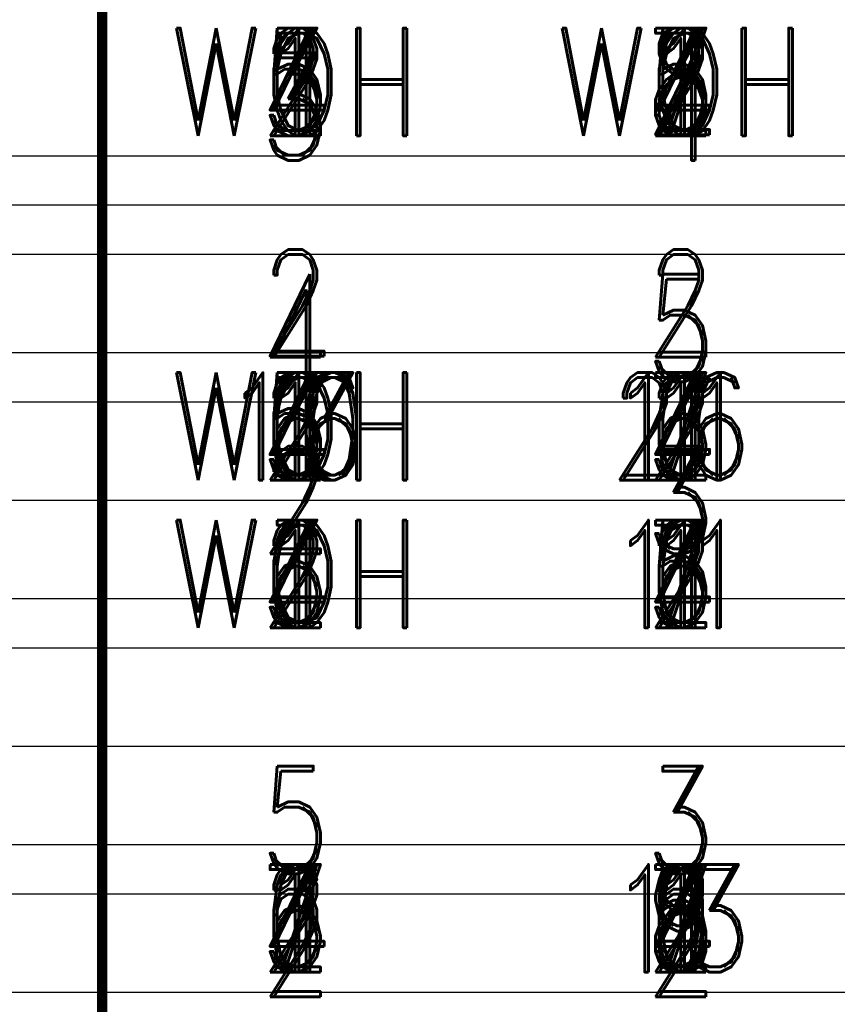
# Model space of a CAD drawing. Extents: x -2 to 113, y -136 to 16.
# Tile 359 of 541: x 65.12 to 73.43, y -75.76 to -65.76. Entities that reach past the tile are written whole.
import ezdxf
from ezdxf.enums import TextEntityAlignment as Align

# ---------------------------------------------------------------- set-up
doc = ezdxf.new("R2010")
doc.units = 0
doc.header["$MEASUREMENT"] = 0
doc.linetypes.add('SOLID', pattern=[0])
doc.layers.get('0').update_dxf_attribs({"linetype": 'SOLID'})
for name, color, linetype in [('1', 7, 'SOLID'), ('10', 7, 'SOLID'), ('11', 7, 'SOLID'), ('12', 7, 'SOLID'), ('13', 7, 'SOLID'), ('14', 7, 'SOLID'), ('15', 7, 'SOLID'), ('16', 7, 'SOLID'), ('17', 7, 'SOLID'), ('18', 7, 'SOLID'), ('19', 7, 'SOLID'), ('2', 7, 'SOLID'), ('20', 7, 'SOLID'), ('21', 7, 'SOLID'), ('22', 7, 'SOLID'), ('23', 7, 'SOLID'), ('24', 7, 'SOLID'), ('25', 7, 'SOLID'), ('26', 7, 'SOLID'), ('27', 7, 'SOLID'), ('28', 7, 'SOLID'), ('29', 7, 'SOLID'), ('3', 7, 'SOLID'), ('30', 7, 'SOLID'), ('31', 7, 'SOLID'), ('32', 7, 'SOLID'), ('33', 7, 'SOLID'), ('34', 7, 'SOLID'), ('35', 7, 'SOLID'), ('36', 7, 'SOLID'), ('37', 7, 'SOLID'), ('38', 7, 'SOLID'), ('39', 7, 'SOLID'), ('4', 7, 'SOLID'), ('40', 7, 'SOLID'), ('41', 7, 'SOLID'), ('42', 7, 'SOLID'), ('43', 7, 'SOLID'), ('44', 7, 'SOLID'), ('45', 7, 'SOLID'), ('46', 7, 'SOLID'), ('47', 7, 'SOLID'), ('48', 7, 'SOLID'), ('49', 7, 'SOLID'), ('5', 7, 'SOLID'), ('50', 7, 'SOLID'), ('51', 7, 'SOLID'), ('52', 7, 'SOLID'), ('53', 7, 'SOLID'), ('54', 7, 'SOLID'), ('55', 7, 'SOLID'), ('56', 7, 'SOLID'), ('57', 7, 'SOLID'), ('58', 7, 'SOLID'), ('59', 7, 'SOLID'), ('6', 7, 'SOLID'), ('60', 7, 'SOLID'), ('61', 7, 'SOLID'), ('62', 7, 'SOLID'), ('63', 7, 'SOLID'), ('64', 7, 'SOLID'), ('65', 7, 'SOLID'), ('66', 7, 'SOLID'), ('67', 7, 'SOLID'), ('68', 7, 'SOLID'), ('7', 7, 'SOLID'), ('8', 7, 'SOLID'), ('9', 7, 'SOLID')]:
    doc.layers.add(name, color=color, linetype=linetype)
doc.styles.add('ROMAND', font='romand', dxfattribs={"height": 1})

msp = doc.modelspace()

# ---------------------------------------------------------------- linework, layer by layer
at = {"color": 7, "linetype": 'SOLID', "const_width": 0.103}
msp.add_lwpolyline([(65.959, -13.139), (65.959, -125.639)], dxfattribs=at)
at = {"color": 7, "linetype": 'SOLID'}
for points in [[(60.077, -67.139), (82.135, -67.139)], [(60.077, -70.639), (82.135, -70.639)], [(60.077, -72.139), (82.135, -72.139)], [(60.077, -75.639), (82.135, -75.639)]]:
    msp.add_lwpolyline(points, dxfattribs=at)
at = {"layer": '1', "color": 7, "linetype": 'SOLID', "const_width": 0.103}
msp.add_lwpolyline([(65.959, -13.139), (65.959, -125.639)], dxfattribs=at)
at = {"layer": '1', "color": 7, "linetype": 'SOLID'}
for points in [[(60.077, -67.139), (82.135, -67.139)], [(60.077, -70.639), (82.135, -70.639)], [(60.077, -72.139), (82.135, -72.139)], [(60.077, -74.139), (82.135, -74.139)], [(60.077, -75.639), (82.135, -75.639)]]:
    msp.add_lwpolyline(points, dxfattribs=at)
at = {"layer": '10', "color": 7, "linetype": 'SOLID', "const_width": 0.103}
msp.add_lwpolyline([(65.959, -13.139), (65.959, -125.639)], dxfattribs=at)
at = {"layer": '10', "color": 7, "linetype": 'SOLID'}
for points in [[(60.077, -67.139), (82.135, -67.139)], [(60.077, -70.639), (82.135, -70.639)], [(60.077, -72.139), (82.135, -72.139)], [(60.077, -75.639), (82.135, -75.639)]]:
    msp.add_lwpolyline(points, dxfattribs=at)
at = {"layer": '11', "color": 7, "linetype": 'SOLID', "const_width": 0.103}
msp.add_lwpolyline([(65.959, -13.139), (65.959, -125.639)], dxfattribs=at)
at = {"layer": '12', "color": 7, "linetype": 'SOLID', "const_width": 0.103}
msp.add_lwpolyline([(65.959, -13.139), (65.959, -125.639)], dxfattribs=at)
at = {"layer": '12', "color": 7, "linetype": 'SOLID'}
for points in [[(60.077, -69.139), (82.135, -69.139)], [(60.077, -70.639), (82.135, -70.639)], [(60.077, -74.139), (82.135, -74.139)], [(60.077, -75.639), (82.135, -75.639)]]:
    msp.add_lwpolyline(points, dxfattribs=at)
at = {"layer": '13', "color": 7, "linetype": 'SOLID', "const_width": 0.103}
msp.add_lwpolyline([(65.959, -13.139), (65.959, -125.639)], dxfattribs=at)
at = {"layer": '14', "color": 7, "linetype": 'SOLID', "const_width": 0.103}
msp.add_lwpolyline([(65.959, -13.139), (65.959, -125.639)], dxfattribs=at)
at = {"layer": '14', "color": 7, "linetype": 'SOLID'}
for points in [[(60.077, -69.139), (82.135, -69.139)], [(60.077, -70.639), (82.135, -70.639)], [(60.077, -74.139), (82.135, -74.139)], [(60.077, -75.639), (82.135, -75.639)]]:
    msp.add_lwpolyline(points, dxfattribs=at)
at = {"layer": '15', "color": 7, "linetype": 'SOLID', "const_width": 0.103}
msp.add_lwpolyline([(65.959, -13.139), (65.959, -125.639)], dxfattribs=at)
at = {"layer": '16', "color": 7, "linetype": 'SOLID', "const_width": 0.103}
msp.add_lwpolyline([(65.959, -13.139), (65.959, -125.639)], dxfattribs=at)
at = {"layer": '16', "color": 7, "linetype": 'SOLID'}
for points in [[(60.077, -67.639), (82.135, -67.639)], [(60.077, -67.639), (82.135, -67.639)], [(60.077, -69.639), (82.135, -69.639)], [(60.077, -69.639), (82.135, -69.639)], [(60.077, -71.639), (82.135, -71.639)], [(60.077, -74.139), (82.135, -74.139)]]:
    msp.add_lwpolyline(points, dxfattribs=at)
at = {"layer": '17', "color": 7, "linetype": 'SOLID', "const_width": 0.103}
msp.add_lwpolyline([(65.959, -13.139), (65.959, -125.639)], dxfattribs=at)
at = {"layer": '18', "color": 7, "linetype": 'SOLID', "const_width": 0.103}
msp.add_lwpolyline([(65.959, -13.139), (65.959, -125.639)], dxfattribs=at)
at = {"layer": '18', "color": 7, "linetype": 'SOLID'}
for points in [[(60.077, -67.139), (82.135, -67.139)], [(60.077, -70.639), (82.135, -70.639)], [(60.077, -72.139), (82.135, -72.139)], [(60.077, -75.639), (82.135, -75.639)]]:
    msp.add_lwpolyline(points, dxfattribs=at)
at = {"layer": '19', "color": 7, "linetype": 'SOLID', "const_width": 0.103}
msp.add_lwpolyline([(65.959, -13.139), (65.959, -125.639)], dxfattribs=at)
at = {"layer": '2', "color": 7, "linetype": 'SOLID', "const_width": 0.103}
msp.add_lwpolyline([(65.959, -13.139), (65.959, -125.639)], dxfattribs=at)
at = {"layer": '2', "color": 7, "linetype": 'SOLID'}
for points in [[(60.077, -69.139), (82.135, -69.139)], [(60.077, -70.639), (82.135, -70.639)], [(60.077, -74.139), (82.135, -74.139)], [(60.077, -75.639), (82.135, -75.639)]]:
    msp.add_lwpolyline(points, dxfattribs=at)
at = {"layer": '20', "color": 7, "linetype": 'SOLID', "const_width": 0.103}
msp.add_lwpolyline([(65.959, -13.139), (65.959, -125.639)], dxfattribs=at)
at = {"layer": '20', "color": 7, "linetype": 'SOLID'}
for points in [[(60.077, -69.139), (82.135, -69.139)], [(60.077, -70.639), (82.135, -70.639)], [(60.077, -74.139), (82.135, -74.139)], [(60.077, -75.639), (82.135, -75.639)]]:
    msp.add_lwpolyline(points, dxfattribs=at)
at = {"layer": '21', "color": 7, "linetype": 'SOLID', "const_width": 0.103}
msp.add_lwpolyline([(65.959, -13.139), (65.959, -125.639)], dxfattribs=at)
at = {"layer": '22', "color": 7, "linetype": 'SOLID', "const_width": 0.103}
msp.add_lwpolyline([(65.959, -13.139), (65.959, -125.639)], dxfattribs=at)
at = {"layer": '22', "color": 7, "linetype": 'SOLID'}
for points in [[(60.077, -67.139), (82.135, -67.139)], [(60.077, -70.639), (82.135, -70.639)], [(60.077, -72.139), (82.135, -72.139)], [(60.077, -75.639), (82.135, -75.639)]]:
    msp.add_lwpolyline(points, dxfattribs=at)
at = {"layer": '23', "color": 7, "linetype": 'SOLID', "const_width": 0.103}
msp.add_lwpolyline([(65.959, -13.139), (65.959, -125.639)], dxfattribs=at)
at = {"layer": '24', "color": 7, "linetype": 'SOLID', "const_width": 0.103}
msp.add_lwpolyline([(65.959, -13.139), (65.959, -125.639)], dxfattribs=at)
at = {"layer": '24', "color": 7, "linetype": 'SOLID'}
for points in [[(60.077, -67.139), (82.135, -67.139)], [(60.077, -70.639), (82.135, -70.639)], [(60.077, -72.139), (82.135, -72.139)], [(60.077, -75.639), (82.135, -75.639)]]:
    msp.add_lwpolyline(points, dxfattribs=at)
at = {"layer": '25', "color": 7, "linetype": 'SOLID', "const_width": 0.103}
msp.add_lwpolyline([(65.959, -13.139), (65.959, -125.639)], dxfattribs=at)
at = {"layer": '26', "color": 7, "linetype": 'SOLID', "const_width": 0.103}
msp.add_lwpolyline([(65.959, -13.139), (65.959, -125.639)], dxfattribs=at)
at = {"layer": '26', "color": 7, "linetype": 'SOLID'}
for points in [[(60.077, -69.139), (82.135, -69.139)], [(60.077, -70.639), (82.135, -70.639)], [(60.077, -74.139), (82.135, -74.139)], [(60.077, -75.639), (82.135, -75.639)]]:
    msp.add_lwpolyline(points, dxfattribs=at)
at = {"layer": '27', "color": 7, "linetype": 'SOLID', "const_width": 0.103}
msp.add_lwpolyline([(65.959, -13.139), (65.959, -125.639)], dxfattribs=at)
at = {"layer": '27', "color": 7, "linetype": 'SOLID'}
for points in [[(60.077, -68.139), (82.135, -68.139)], [(60.077, -69.639), (82.135, -69.639)], [(60.077, -73.139), (82.135, -73.139)], [(60.077, -74.639), (82.135, -74.639)]]:
    msp.add_lwpolyline(points, dxfattribs=at)
at = {"layer": '28', "color": 7, "linetype": 'SOLID', "const_width": 0.103}
msp.add_lwpolyline([(65.959, -13.139), (65.959, -125.639)], dxfattribs=at)
at = {"layer": '29', "color": 7, "linetype": 'SOLID', "const_width": 0.103}
msp.add_lwpolyline([(65.959, -13.139), (65.959, -125.639)], dxfattribs=at)
at = {"layer": '29', "color": 7, "linetype": 'SOLID'}
for points in [[(60.077, -69.139), (82.135, -69.139)], [(60.077, -70.639), (82.135, -70.639)], [(60.077, -74.139), (82.135, -74.139)], [(60.077, -75.639), (82.135, -75.639)]]:
    msp.add_lwpolyline(points, dxfattribs=at)
at = {"layer": '3', "color": 7, "linetype": 'SOLID', "const_width": 0.103}
msp.add_lwpolyline([(65.959, -13.139), (65.959, -125.639)], dxfattribs=at)
at = {"layer": '30', "color": 7, "linetype": 'SOLID', "const_width": 0.103}
msp.add_lwpolyline([(65.959, -13.139), (65.959, -125.639)], dxfattribs=at)
at = {"layer": '30', "color": 7, "linetype": 'SOLID'}
for points in [[(60.077, -67.139), (82.135, -67.139)], [(60.077, -70.639), (82.135, -70.639)], [(60.077, -72.139), (82.135, -72.139)], [(60.077, -75.639), (82.135, -75.639)]]:
    msp.add_lwpolyline(points, dxfattribs=at)
at = {"layer": '31', "color": 7, "linetype": 'SOLID', "const_width": 0.103}
msp.add_lwpolyline([(65.959, -13.139), (65.959, -125.639)], dxfattribs=at)
at = {"layer": '32', "color": 7, "linetype": 'SOLID', "const_width": 0.103}
msp.add_lwpolyline([(65.959, -13.139), (65.959, -125.639)], dxfattribs=at)
at = {"layer": '33', "color": 7, "linetype": 'SOLID', "const_width": 0.103}
msp.add_lwpolyline([(65.959, -13.139), (65.959, -125.639)], dxfattribs=at)
at = {"layer": '34', "color": 7, "linetype": 'SOLID', "const_width": 0.103}
msp.add_lwpolyline([(65.959, -13.139), (65.959, -125.639)], dxfattribs=at)
at = {"layer": '35', "color": 7, "linetype": 'SOLID', "const_width": 0.103}
msp.add_lwpolyline([(65.959, -13.139), (65.959, -125.639)], dxfattribs=at)
at = {"layer": '36', "color": 7, "linetype": 'SOLID', "const_width": 0.103}
msp.add_lwpolyline([(65.959, -13.139), (65.959, -125.639)], dxfattribs=at)
at = {"layer": '37', "color": 7, "linetype": 'SOLID', "const_width": 0.103}
msp.add_lwpolyline([(65.959, -13.139), (65.959, -125.639)], dxfattribs=at)
at = {"layer": '38', "color": 7, "linetype": 'SOLID', "const_width": 0.103}
msp.add_lwpolyline([(65.959, -13.139), (65.959, -125.639)], dxfattribs=at)
at = {"layer": '39', "color": 7, "linetype": 'SOLID', "const_width": 0.103}
msp.add_lwpolyline([(65.959, -13.139), (65.959, -125.639)], dxfattribs=at)
at = {"layer": '39', "color": 7, "linetype": 'SOLID'}
for points in [[(60.077, -67.139), (82.135, -67.139)], [(60.077, -70.639), (82.135, -70.639)], [(60.077, -72.139), (82.135, -72.139)], [(60.077, -75.639), (82.135, -75.639)]]:
    msp.add_lwpolyline(points, dxfattribs=at)
at = {"layer": '4', "color": 7, "linetype": 'SOLID', "const_width": 0.103}
msp.add_lwpolyline([(65.959, -13.139), (65.959, -125.639)], dxfattribs=at)
at = {"layer": '4', "color": 7, "linetype": 'SOLID'}
for points in [[(60.077, -69.139), (82.135, -69.139)], [(60.077, -70.639), (82.135, -70.639)], [(60.077, -74.139), (82.135, -74.139)], [(60.077, -75.639), (82.135, -75.639)]]:
    msp.add_lwpolyline(points, dxfattribs=at)
at = {"layer": '40', "color": 7, "linetype": 'SOLID', "const_width": 0.103}
msp.add_lwpolyline([(65.959, -13.139), (65.959, -125.639)], dxfattribs=at)
at = {"layer": '41', "color": 7, "linetype": 'SOLID', "const_width": 0.103}
msp.add_lwpolyline([(65.959, -13.139), (65.959, -125.639)], dxfattribs=at)
at = {"layer": '41', "color": 7, "linetype": 'SOLID'}
for points in [[(60.077, -67.139), (82.135, -67.139)], [(60.077, -70.639), (82.135, -70.639)], [(60.077, -72.139), (82.135, -72.139)], [(60.077, -75.639), (82.135, -75.639)]]:
    msp.add_lwpolyline(points, dxfattribs=at)
at = {"layer": '42', "color": 7, "linetype": 'SOLID', "const_width": 0.103}
msp.add_lwpolyline([(65.959, -13.139), (65.959, -125.639)], dxfattribs=at)
at = {"layer": '43', "color": 7, "linetype": 'SOLID', "const_width": 0.103}
msp.add_lwpolyline([(65.959, -13.139), (65.959, -125.639)], dxfattribs=at)
at = {"layer": '43', "color": 7, "linetype": 'SOLID'}
for points in [[(60.077, -67.139), (82.135, -67.139)], [(60.077, -70.639), (82.135, -70.639)], [(60.077, -72.139), (82.135, -72.139)], [(60.077, -75.639), (82.135, -75.639)]]:
    msp.add_lwpolyline(points, dxfattribs=at)
at = {"layer": '44', "color": 7, "linetype": 'SOLID', "const_width": 0.103}
msp.add_lwpolyline([(65.959, -13.139), (65.959, -125.639)], dxfattribs=at)
at = {"layer": '45', "color": 7, "linetype": 'SOLID', "const_width": 0.103}
msp.add_lwpolyline([(65.959, -13.139), (65.959, -125.639)], dxfattribs=at)
at = {"layer": '45', "color": 7, "linetype": 'SOLID'}
for points in [[(60.077, -69.139), (82.135, -69.139)], [(60.077, -70.639), (82.135, -70.639)], [(60.077, -74.139), (82.135, -74.139)], [(60.077, -75.639), (82.135, -75.639)]]:
    msp.add_lwpolyline(points, dxfattribs=at)
at = {"layer": '46', "color": 7, "linetype": 'SOLID', "const_width": 0.103}
msp.add_lwpolyline([(65.959, -13.139), (65.959, -125.639)], dxfattribs=at)
at = {"layer": '46', "color": 7, "linetype": 'SOLID'}
for points in [[(60.077, -69.139), (82.135, -69.139)], [(60.077, -70.639), (82.135, -70.639)], [(60.077, -74.139), (82.135, -74.139)], [(60.077, -75.639), (82.135, -75.639)]]:
    msp.add_lwpolyline(points, dxfattribs=at)
at = {"layer": '47', "color": 7, "linetype": 'SOLID', "const_width": 0.103}
msp.add_lwpolyline([(65.959, -13.139), (65.959, -125.639)], dxfattribs=at)
at = {"layer": '47', "color": 7, "linetype": 'SOLID'}
for points in [[(60.077, -67.139), (82.135, -67.139)], [(60.077, -70.639), (82.135, -70.639)], [(60.077, -72.139), (82.135, -72.139)], [(60.077, -74.139), (82.135, -74.139)], [(60.077, -75.639), (82.135, -75.639)]]:
    msp.add_lwpolyline(points, dxfattribs=at)
at = {"layer": '48', "color": 7, "linetype": 'SOLID', "const_width": 0.103}
msp.add_lwpolyline([(65.959, -13.139), (65.959, -125.639)], dxfattribs=at)
at = {"layer": '48', "color": 7, "linetype": 'SOLID'}
for points in [[(60.077, -67.139), (82.135, -67.139)], [(60.077, -70.639), (82.135, -70.639)], [(60.077, -72.139), (82.135, -72.139)], [(60.077, -74.139), (82.135, -74.139)], [(60.077, -75.639), (82.135, -75.639)]]:
    msp.add_lwpolyline(points, dxfattribs=at)
at = {"layer": '49', "color": 7, "linetype": 'SOLID', "const_width": 0.103}
msp.add_lwpolyline([(65.959, -13.139), (65.959, -125.639)], dxfattribs=at)
at = {"layer": '49', "color": 7, "linetype": 'SOLID'}
for points in [[(60.077, -67.139), (82.135, -67.139)], [(60.077, -70.639), (82.135, -70.639)], [(60.077, -72.139), (82.135, -72.139)], [(60.077, -74.139), (82.135, -74.139)], [(60.077, -75.639), (82.135, -75.639)]]:
    msp.add_lwpolyline(points, dxfattribs=at)
at = {"layer": '5', "color": 7, "linetype": 'SOLID', "const_width": 0.103}
msp.add_lwpolyline([(65.959, -13.139), (65.959, -125.639)], dxfattribs=at)
at = {"layer": '50', "color": 7, "linetype": 'SOLID', "const_width": 0.103}
msp.add_lwpolyline([(65.959, -13.139), (65.959, -125.639)], dxfattribs=at)
at = {"layer": '50', "color": 7, "linetype": 'SOLID'}
for points in [[(60.077, -69.139), (82.135, -69.139)], [(60.077, -70.639), (82.135, -70.639)], [(60.077, -74.139), (82.135, -74.139)], [(60.077, -75.639), (82.135, -75.639)]]:
    msp.add_lwpolyline(points, dxfattribs=at)
at = {"layer": '51', "color": 7, "linetype": 'SOLID', "const_width": 0.103}
msp.add_lwpolyline([(65.959, -13.139), (65.959, -125.639)], dxfattribs=at)
at = {"layer": '52', "color": 7, "linetype": 'SOLID', "const_width": 0.103}
msp.add_lwpolyline([(65.959, -13.139), (65.959, -125.639)], dxfattribs=at)
at = {"layer": '52', "color": 7, "linetype": 'SOLID'}
for points in [[(60.077, -67.139), (82.135, -67.139)], [(60.077, -70.639), (82.135, -70.639)], [(60.077, -72.139), (82.135, -72.139)], [(60.077, -75.639), (82.135, -75.639)]]:
    msp.add_lwpolyline(points, dxfattribs=at)
at = {"layer": '53', "color": 7, "linetype": 'SOLID', "const_width": 0.103}
msp.add_lwpolyline([(65.959, -13.139), (65.959, -125.639)], dxfattribs=at)
at = {"layer": '54', "color": 7, "linetype": 'SOLID', "const_width": 0.103}
msp.add_lwpolyline([(65.959, -13.139), (65.959, -125.639)], dxfattribs=at)
at = {"layer": '54', "color": 7, "linetype": 'SOLID'}
for points in [[(60.077, -69.139), (82.135, -69.139)], [(60.077, -70.639), (82.135, -70.639)], [(60.077, -74.139), (82.135, -74.139)], [(60.077, -75.639), (82.135, -75.639)]]:
    msp.add_lwpolyline(points, dxfattribs=at)
at = {"layer": '55', "color": 7, "linetype": 'SOLID', "const_width": 0.103}
msp.add_lwpolyline([(65.959, -13.139), (65.959, -125.639)], dxfattribs=at)
at = {"layer": '56', "color": 7, "linetype": 'SOLID', "const_width": 0.103}
msp.add_lwpolyline([(65.959, -13.139), (65.959, -125.639)], dxfattribs=at)
at = {"layer": '56', "color": 7, "linetype": 'SOLID'}
for points in [[(60.077, -67.139), (82.135, -67.139)], [(60.077, -70.639), (82.135, -70.639)], [(60.077, -72.139), (82.135, -72.139)], [(60.077, -74.139), (82.135, -74.139)], [(60.077, -75.639), (82.135, -75.639)]]:
    msp.add_lwpolyline(points, dxfattribs=at)
at = {"layer": '57', "color": 7, "linetype": 'SOLID', "const_width": 0.103}
msp.add_lwpolyline([(65.959, -13.139), (65.959, -125.639)], dxfattribs=at)
at = {"layer": '57', "color": 7, "linetype": 'SOLID'}
for points in [[(60.077, -67.139), (82.135, -67.139)], [(60.077, -70.639), (82.135, -70.639)], [(60.077, -72.139), (82.135, -72.139)], [(60.077, -75.639), (82.135, -75.639)]]:
    msp.add_lwpolyline(points, dxfattribs=at)
at = {"layer": '58', "color": 7, "linetype": 'SOLID', "const_width": 0.103}
msp.add_lwpolyline([(65.959, -13.139), (65.959, -125.639)], dxfattribs=at)
at = {"layer": '59', "color": 7, "linetype": 'SOLID', "const_width": 0.103}
msp.add_lwpolyline([(65.959, -13.139), (65.959, -125.639)], dxfattribs=at)
at = {"layer": '59', "color": 7, "linetype": 'SOLID'}
for points in [[(60.077, -67.139), (82.135, -67.139)], [(60.077, -70.639), (82.135, -70.639)], [(60.077, -72.139), (82.135, -72.139)], [(60.077, -75.639), (82.135, -75.639)]]:
    msp.add_lwpolyline(points, dxfattribs=at)
at = {"layer": '6', "color": 7, "linetype": 'SOLID', "const_width": 0.103}
msp.add_lwpolyline([(65.959, -13.139), (65.959, -125.639)], dxfattribs=at)
at = {"layer": '6', "color": 7, "linetype": 'SOLID'}
for points in [[(60.077, -67.139), (82.135, -67.139)], [(60.077, -70.639), (82.135, -70.639)], [(60.077, -72.139), (82.135, -72.139)], [(60.077, -75.639), (82.135, -75.639)]]:
    msp.add_lwpolyline(points, dxfattribs=at)
at = {"layer": '60', "color": 7, "linetype": 'SOLID', "const_width": 0.103}
msp.add_lwpolyline([(65.959, -13.139), (65.959, -125.639)], dxfattribs=at)
at = {"layer": '61', "color": 7, "linetype": 'SOLID', "const_width": 0.103}
msp.add_lwpolyline([(65.959, -13.139), (65.959, -125.639)], dxfattribs=at)
at = {"layer": '61', "color": 7, "linetype": 'SOLID'}
for points in [[(60.077, -67.139), (82.135, -67.139)], [(60.077, -70.639), (82.135, -70.639)], [(60.077, -72.139), (82.135, -72.139)], [(60.077, -75.639), (82.135, -75.639)]]:
    msp.add_lwpolyline(points, dxfattribs=at)
at = {"layer": '62', "color": 7, "linetype": 'SOLID', "const_width": 0.103}
msp.add_lwpolyline([(65.959, -13.139), (65.959, -125.639)], dxfattribs=at)
at = {"layer": '63', "color": 7, "linetype": 'SOLID', "const_width": 0.103}
msp.add_lwpolyline([(65.959, -13.139), (65.959, -125.639)], dxfattribs=at)
at = {"layer": '63', "color": 7, "linetype": 'SOLID'}
for points in [[(60.077, -67.139), (82.135, -67.139)], [(60.077, -70.639), (82.135, -70.639)], [(60.077, -72.139), (82.135, -72.139)], [(60.077, -75.639), (82.135, -75.639)]]:
    msp.add_lwpolyline(points, dxfattribs=at)
at = {"layer": '64', "color": 7, "linetype": 'SOLID', "const_width": 0.103}
msp.add_lwpolyline([(65.959, -13.139), (65.959, -125.639)], dxfattribs=at)
at = {"layer": '65', "color": 7, "linetype": 'SOLID', "const_width": 0.103}
msp.add_lwpolyline([(65.959, -13.139), (65.959, -125.639)], dxfattribs=at)
at = {"layer": '65', "color": 7, "linetype": 'SOLID'}
for points in [[(60.077, -69.139), (82.135, -69.139)], [(60.077, -70.639), (82.135, -70.639)], [(60.077, -74.139), (82.135, -74.139)], [(60.077, -75.639), (82.135, -75.639)]]:
    msp.add_lwpolyline(points, dxfattribs=at)
at = {"layer": '66', "color": 7, "linetype": 'SOLID', "const_width": 0.103}
msp.add_lwpolyline([(65.959, -13.139), (65.959, -125.639)], dxfattribs=at)
at = {"layer": '67', "color": 7, "linetype": 'SOLID', "const_width": 0.103}
msp.add_lwpolyline([(65.959, -13.139), (65.959, -125.639)], dxfattribs=at)
at = {"layer": '67', "color": 7, "linetype": 'SOLID'}
for points in [[(60.077, -69.139), (82.135, -69.139)], [(60.077, -70.639), (82.135, -70.639)], [(60.077, -74.139), (82.135, -74.139)], [(60.077, -75.639), (82.135, -75.639)]]:
    msp.add_lwpolyline(points, dxfattribs=at)
at = {"layer": '68', "color": 7, "linetype": 'SOLID', "const_width": 0.103}
msp.add_lwpolyline([(65.959, -13.139), (65.959, -125.639)], dxfattribs=at)
at = {"layer": '7', "color": 7, "linetype": 'SOLID', "const_width": 0.103}
msp.add_lwpolyline([(65.959, -13.139), (65.959, -125.639)], dxfattribs=at)
at = {"layer": '8', "color": 7, "linetype": 'SOLID', "const_width": 0.103}
msp.add_lwpolyline([(65.959, -13.139), (65.959, -125.639)], dxfattribs=at)
at = {"layer": '8', "color": 7, "linetype": 'SOLID'}
for points in [[(60.077, -69.139), (82.135, -69.139)], [(60.077, -70.639), (82.135, -70.639)], [(60.077, -74.139), (82.135, -74.139)], [(60.077, -75.639), (82.135, -75.639)]]:
    msp.add_lwpolyline(points, dxfattribs=at)
at = {"layer": '9', "color": 7, "linetype": 'SOLID', "const_width": 0.103}
msp.add_lwpolyline([(65.959, -13.139), (65.959, -125.639)], dxfattribs=at)

# ---------------------------------------------------------------- texts
at = {"color": 7, "style": 'ROMAND', "width": 0.78}
for s, height, p in [('WOH', 1.0941, (67.922, -66.389)), ('1', 1.094, (71.841, -66.389)), ('WOH', 1.0941, (67.922, -71.389)), ('1', 1.094, (71.841, -71.389))]:
    msp.add_text(s, height=height, dxfattribs=at).set_placement(p, align=Align.MIDDLE_CENTER)
at = {"layer": '1', "color": 7, "style": 'ROMAND', "width": 0.78}
for s, p in [('1', (67.922, -66.389)), ('1', (71.841, -66.389)), ('1', (67.922, -71.389)), ('6', (71.841, -71.389)), ('4', (67.922, -74.889)), ('6', (71.841, -74.889))]:
    msp.add_text(s, height=1.094, dxfattribs=at).set_placement(p, align=Align.MIDDLE_CENTER)
at = {"layer": '10', "color": 7, "style": 'ROMAND', "width": 0.78}
for s, height, p in [('WOH', 1.0941, (67.922, -66.389)), ('WOH', 1.0941, (71.841, -66.389)), ('4', 1.094, (67.922, -71.389)), ('4', 1.094, (71.841, -71.389))]:
    msp.add_text(s, height=height, dxfattribs=at).set_placement(p, align=Align.MIDDLE_CENTER)
at = {"layer": '12', "color": 7, "style": 'ROMAND', "width": 0.78}
for s, height, p in [('10', 1.0941, (67.922, -69.889)), ('11', 1.0941, (71.841, -69.889)), ('7', 1.094, (67.922, -74.889)), ('7', 1.094, (71.841, -74.889))]:
    msp.add_text(s, height=height, dxfattribs=at).set_placement(p, align=Align.MIDDLE_CENTER)
at = {"layer": '14', "color": 7, "style": 'ROMAND', "width": 0.78}
for s, height, p in [('13', 1.0941, (67.922, -69.889)), ('26', 1.0941, (71.841, -69.889)), ('2', 1.094, (67.922, -74.889)), ('3', 1.094, (71.841, -74.889))]:
    msp.add_text(s, height=height, dxfattribs=at).set_placement(p, align=Align.MIDDLE_CENTER)
at = {"layer": '16', "color": 7, "style": 'ROMAND', "width": 0.78}
for s, p in [('3', (67.922, -66.639)), ('4', (71.841, -66.639)), ('2', (67.922, -68.639)), ('2', (71.841, -68.639)), ('2', (67.922, -70.639)), ('3', (71.841, -70.639)), ('2', (67.922, -75.139)), ('2', (71.841, -75.139))]:
    msp.add_text(s, height=1.094, dxfattribs=at).set_placement(p, align=Align.MIDDLE_CENTER)
at = {"layer": '18', "color": 7, "style": 'ROMAND', "width": 0.78}
for s, p in [('4', (67.922, -66.389)), ('7', (71.841, -66.389)), ('2', (67.922, -71.389)), ('4', (71.841, -71.389))]:
    msp.add_text(s, height=1.094, dxfattribs=at).set_placement(p, align=Align.MIDDLE_CENTER)
at = {"layer": '2', "color": 7, "style": 'ROMAND', "width": 0.78}
for s, p in [('2', (67.922, -69.889)), ('3', (71.841, -69.889)), ('2', (67.922, -74.889)), ('3', (71.841, -74.889))]:
    msp.add_text(s, height=1.094, dxfattribs=at).set_placement(p, align=Align.MIDDLE_CENTER)
at = {"layer": '20', "color": 7, "style": 'ROMAND', "width": 0.78}
for s, p in [('1', (67.922, -69.889)), ('1', (71.841, -69.889)), ('7', (67.922, -74.889)), ('6', (71.841, -74.889))]:
    msp.add_text(s, height=1.094, dxfattribs=at).set_placement(p, align=Align.MIDDLE_CENTER)
at = {"layer": '22', "color": 7, "style": 'ROMAND', "width": 0.78}
for p in [(67.922, -66.389), (71.841, -66.389), (67.922, -71.389), (71.841, -71.389)]:
    msp.add_text('3', height=1.094, dxfattribs=at).set_placement(p, align=Align.MIDDLE_CENTER)
at = {"layer": '24', "color": 7, "style": 'ROMAND', "width": 0.78}
for s, p in [('2', (67.922, -66.389)), ('3', (71.841, -66.389)), ('6', (67.922, -71.389)), ('7', (71.841, -71.389))]:
    msp.add_text(s, height=1.094, dxfattribs=at).set_placement(p, align=Align.MIDDLE_CENTER)
at = {"layer": '26', "color": 7, "style": 'ROMAND', "width": 0.78}
for s, p in [('2', (67.922, -69.889)), ('4', (71.841, -69.889)), ('1', (67.922, -74.889)), ('3', (71.841, -74.889))]:
    msp.add_text(s, height=1.094, dxfattribs=at).set_placement(p, align=Align.MIDDLE_CENTER)
at = {"layer": '27', "color": 7, "style": 'ROMAND', "width": 0.78}
for s, p in [('4', (67.922, -68.889)), ('5', (71.841, -68.889)), ('5', (67.922, -73.889)), ('3', (71.841, -73.889))]:
    msp.add_text(s, height=1.094, dxfattribs=at).set_placement(p, align=Align.MIDDLE_CENTER)
at = {"layer": '29', "color": 7, "style": 'ROMAND', "width": 0.78}
for p in [(67.922, -69.889), (71.841, -69.889), (67.922, -74.889), (71.841, -74.889)]:
    msp.add_text('3', height=1.094, dxfattribs=at).set_placement(p, align=Align.MIDDLE_CENTER)
at = {"layer": '30', "color": 7, "style": 'ROMAND', "width": 0.78}
for s, p in [('3', (67.922, -66.389)), ('5', (71.841, -66.389)), ('3', (67.922, -71.389)), ('4', (71.841, -71.389))]:
    msp.add_text(s, height=1.094, dxfattribs=at).set_placement(p, align=Align.MIDDLE_CENTER)
at = {"layer": '39', "color": 7, "style": 'ROMAND', "width": 0.78}
for s, p in [('1', (67.922, -66.389)), ('2', (71.841, -66.389)), ('1', (67.922, -71.389)), ('2', (71.841, -71.389))]:
    msp.add_text(s, height=1.094, dxfattribs=at).set_placement(p, align=Align.MIDDLE_CENTER)
at = {"layer": '4', "color": 7, "style": 'ROMAND', "width": 0.78}
for s, p in [('5', (67.922, -69.889)), ('7', (71.841, -69.889)), ('2', (67.922, -74.889)), ('2', (71.841, -74.889))]:
    msp.add_text(s, height=1.094, dxfattribs=at).set_placement(p, align=Align.MIDDLE_CENTER)
at = {"layer": '41', "color": 7, "style": 'ROMAND', "width": 0.78}
for s, p in [('4', (67.922, -66.389)), ('5', (71.841, -66.389)), ('3', (67.922, -71.389)), ('4', (71.841, -71.389))]:
    msp.add_text(s, height=1.094, dxfattribs=at).set_placement(p, align=Align.MIDDLE_CENTER)
at = {"layer": '43', "color": 7, "style": 'ROMAND', "width": 0.78}
for s, p in [('2', (67.922, -66.389)), ('2', (71.841, -66.389)), ('3', (67.922, -71.389)), ('3', (71.841, -71.389))]:
    msp.add_text(s, height=1.094, dxfattribs=at).set_placement(p, align=Align.MIDDLE_CENTER)
at = {"layer": '45', "color": 7, "style": 'ROMAND', "width": 0.78}
for s, p in [('2', (67.922, -69.889)), ('2', (71.841, -69.889)), ('3', (67.922, -74.889)), ('3', (71.841, -74.889))]:
    msp.add_text(s, height=1.094, dxfattribs=at).set_placement(p, align=Align.MIDDLE_CENTER)
at = {"layer": '46', "color": 7, "style": 'ROMAND', "width": 0.78}
for p in [(67.922, -69.889), (71.841, -69.889), (67.922, -74.889), (71.841, -74.889)]:
    msp.add_text('2', height=1.094, dxfattribs=at).set_placement(p, align=Align.MIDDLE_CENTER)
at = {"layer": '47', "color": 7, "style": 'ROMAND', "width": 0.78}
for s, p in [('1', (67.922, -66.389)), ('2', (71.841, -66.389)), ('3', (67.922, -71.389)), ('4', (71.841, -71.389)), ('4', (67.922, -74.889)), ('4', (71.841, -74.889))]:
    msp.add_text(s, height=1.094, dxfattribs=at).set_placement(p, align=Align.MIDDLE_CENTER)
at = {"layer": '48', "color": 7, "style": 'ROMAND', "width": 0.78}
for s, height, p in [('WOH', 1.0941, (71.841, -66.389)), ('3', 1.094, (67.922, -71.389)), ('3', 1.094, (71.841, -71.389)), ('3', 1.094, (67.922, -74.889)), ('5', 1.094, (71.841, -74.889))]:
    msp.add_text(s, height=height, dxfattribs=at).set_placement(p, align=Align.MIDDLE_CENTER)
at = {"layer": '49', "color": 7, "style": 'ROMAND', "width": 0.78}
for s, height, p in [('WOH', 1.0941, (67.922, -66.389)), ('1', 1.094, (71.841, -66.389)), ('WOH', 1.0941, (67.922, -71.389)), ('1', 1.094, (71.841, -71.389)), ('6', 1.094, (67.922, -74.889)), ('8', 1.094, (71.841, -74.889))]:
    msp.add_text(s, height=height, dxfattribs=at).set_placement(p, align=Align.MIDDLE_CENTER)
at = {"layer": '50', "color": 7, "style": 'ROMAND', "width": 0.78}
for s, height, p in [('16', 1.0941, (67.922, -69.889)), ('26', 1.0941, (71.841, -69.889)), ('3', 1.094, (67.922, -74.889)), ('4', 1.094, (71.841, -74.889))]:
    msp.add_text(s, height=height, dxfattribs=at).set_placement(p, align=Align.MIDDLE_CENTER)
at = {"layer": '52', "color": 7, "style": 'ROMAND', "width": 0.78}
for s, height, p in [('WOH', 1.0941, (67.922, -66.389)), ('2', 1.094, (71.841, -66.389)), ('4', 1.094, (67.922, -71.389)), ('1', 1.094, (71.841, -71.389))]:
    msp.add_text(s, height=height, dxfattribs=at).set_placement(p, align=Align.MIDDLE_CENTER)
at = {"layer": '54', "color": 7, "style": 'ROMAND', "width": 0.78}
for s, p in [('1', (67.922, -69.889)), ('1', (71.841, -69.889)), ('2', (67.922, -74.889)), ('4', (71.841, -74.889))]:
    msp.add_text(s, height=1.094, dxfattribs=at).set_placement(p, align=Align.MIDDLE_CENTER)
at = {"layer": '56', "color": 7, "style": 'ROMAND', "width": 0.78}
for s, p in [('3', (67.922, -66.389)), ('8', (71.841, -66.389)), ('2', (67.922, -71.389)), ('4', (71.841, -71.389)), ('6', (67.922, -74.889)), ('9', (71.841, -74.889))]:
    msp.add_text(s, height=1.094, dxfattribs=at).set_placement(p, align=Align.MIDDLE_CENTER)
at = {"layer": '57', "color": 7, "style": 'ROMAND', "width": 0.78}
for s, height, p in [('3', 1.094, (67.922, -66.389)), ('4', 1.094, (71.841, -66.389)), ('WOH', 1.0941, (67.922, -71.389)), ('2', 1.094, (71.841, -71.389))]:
    msp.add_text(s, height=height, dxfattribs=at).set_placement(p, align=Align.MIDDLE_CENTER)
at = {"layer": '59', "color": 7, "style": 'ROMAND', "width": 0.78}
for s, height, p in [('WOH', 1.0941, (71.841, -66.389)), ('1', 1.094, (67.922, -71.389)), ('2', 1.094, (71.841, -71.389))]:
    msp.add_text(s, height=height, dxfattribs=at).set_placement(p, align=Align.MIDDLE_CENTER)
at = {"layer": '6', "color": 7, "style": 'ROMAND', "width": 0.78}
for p in [(67.922, -66.389), (71.841, -66.389), (67.922, -71.389), (71.841, -71.389)]:
    msp.add_text('1', height=1.094, dxfattribs=at).set_placement(p, align=Align.MIDDLE_CENTER)
at = {"layer": '61', "color": 7, "style": 'ROMAND', "width": 0.78}
for s, height, p in [('5', 1.094, (67.922, -66.389)), ('7', 1.094, (71.841, -66.389)), ('6', 1.094, (67.922, -71.389)), ('11', 1.0941, (71.841, -71.389))]:
    msp.add_text(s, height=height, dxfattribs=at).set_placement(p, align=Align.MIDDLE_CENTER)
at = {"layer": '63', "color": 7, "style": 'ROMAND', "width": 0.78}
for s, p in [('3', (67.922, -66.389)), ('3', (71.841, -66.389)), ('4', (67.922, -71.389)), ('5', (71.841, -71.389))]:
    msp.add_text(s, height=1.094, dxfattribs=at).set_placement(p, align=Align.MIDDLE_CENTER)
at = {"layer": '65', "color": 7, "style": 'ROMAND', "width": 0.78}
for s, height, p in [('6', 1.094, (67.922, -69.889)), ('6', 1.094, (71.841, -69.889)), ('6', 1.094, (67.922, -74.889)), ('13', 1.0941, (71.841, -74.889))]:
    msp.add_text(s, height=height, dxfattribs=at).set_placement(p, align=Align.MIDDLE_CENTER)
at = {"layer": '67', "color": 7, "style": 'ROMAND', "width": 0.78}
for s, height, p in [('WOH', 1.0941, (67.922, -69.889)), ('1', 1.094, (71.841, -69.889)), ('1', 1.094, (67.922, -74.889)), ('1', 1.094, (71.841, -74.889))]:
    msp.add_text(s, height=height, dxfattribs=at).set_placement(p, align=Align.MIDDLE_CENTER)
at = {"layer": '8', "color": 7, "style": 'ROMAND', "width": 0.78}
for s, p in [('4', (67.922, -69.889)), ('4', (71.841, -69.889)), ('2', (67.922, -74.889)), ('2', (71.841, -74.889))]:
    msp.add_text(s, height=1.094, dxfattribs=at).set_placement(p, align=Align.MIDDLE_CENTER)

doc.saveas('drawing.dxf')
